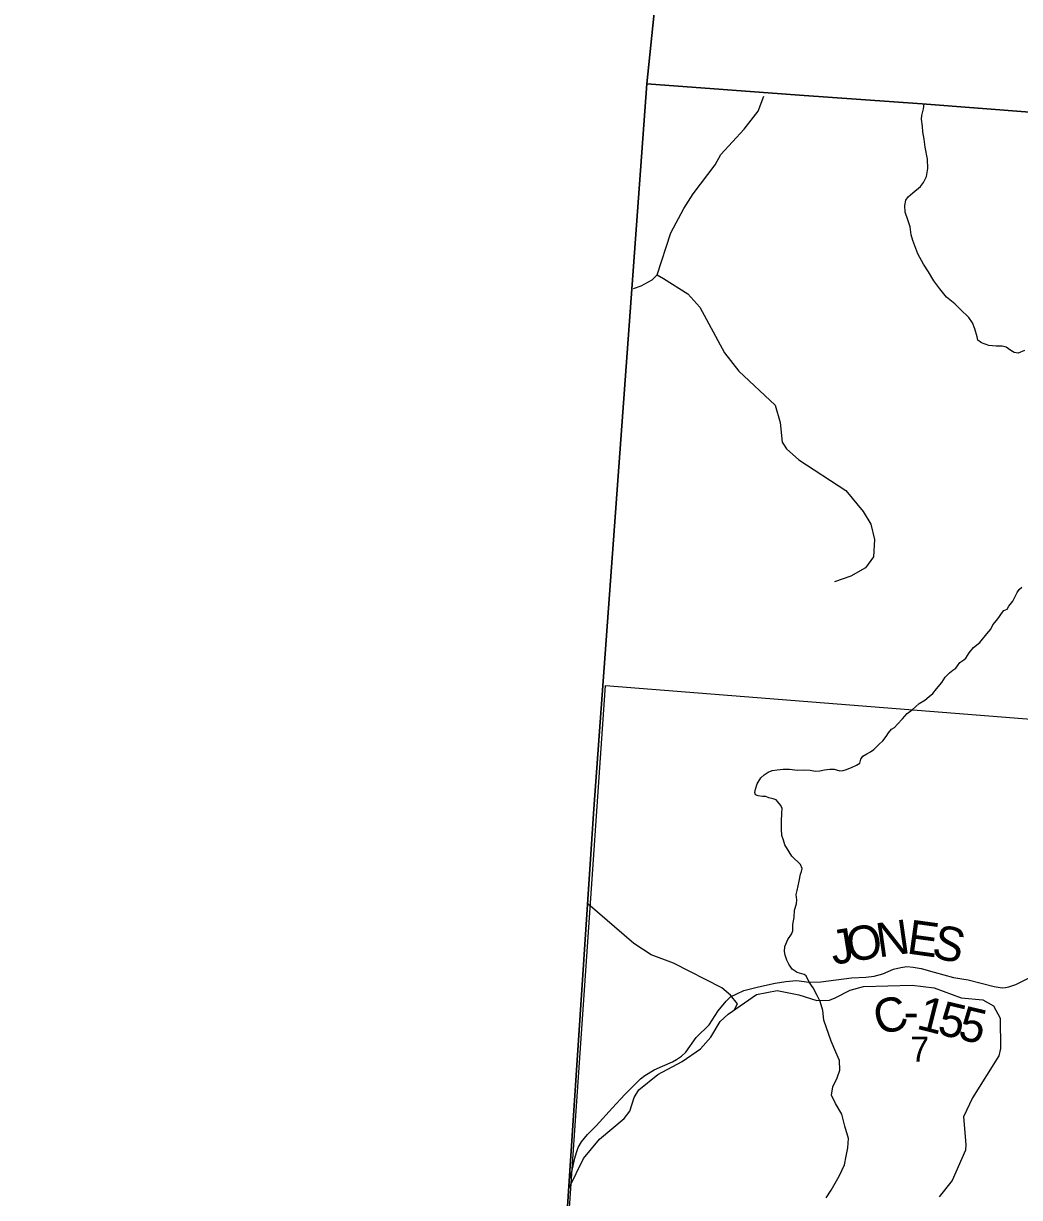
# Model space of a CAD drawing. Extents: x 1878108 to 2183446, y 146837 to 508383.
# Drawn here: x 1981414 to 1990150, y 367218 to 377520 of the extents above; entities that cross this region are included whole.
import ezdxf

# ---------------------------------------------------------------- set-up
doc = ezdxf.new("R2010")
doc.units = 0
for name, color, linetype in [('GM_X_Adjacent_County', 7, 'Continuous'), ('GM_X_County', 7, 'Continuous'), ('GM_X_County_Road', 7, 'Continuous'), ('GM_X_County_Road_Text', 7, 'Continuous'), ('GM_X_Minor_River', 7, 'Continuous'), ('GM_X_Section', 7, 'Continuous'), ('GM_X_Section_Text', 7, 'Continuous'), ('GM_X_Township', 7, 'Continuous'), ('GM_X_Township_ROW', 7, 'Continuous')]:
    doc.layers.add(name, color=color, linetype=linetype)

msp = doc.modelspace()

# ---------------------------------------------------------------- linework, layer by layer
at = {"layer": 'GM_X_Adjacent_County'}
for points in [[(2019246, 379371), (2019091, 377354), (2019015, 375973), (2018932, 374460), (2017235, 374591), (2014948, 374808), (2013541, 374918), (2012706, 374993), (2009261, 375273), (2004355, 375690), (2002882, 375803), (1999924, 376023), (1996643, 376255), (1995226, 376368), (1992658, 376556), (1989295, 376815), (1988220, 376891), (1986880, 376990), (1987114, 379254)], [(1987114, 379254), (1986880, 376990), (1986415, 370630), (1986209, 367496), (1986186, 367140), (1986156, 366752), (1986124, 366354), (1985956, 364228), (1985738, 360944), (1985384, 356640), (1984847, 350030), (1984507, 346000), (1984436, 345173), (1984423, 345015), (1984007, 340156), (1983804, 337792), (1983031, 328758), (1982963, 327965), (1982896, 327174), (1982170, 318699), (1981968, 316494), (1981647, 312985), (1981491, 311280), (1981414, 310431)]]:
    msp.add_lwpolyline(points, dxfattribs=at)
at = {"layer": 'GM_X_County'}
msp.add_lwpolyline([(1984507, 346000), (1984847, 350030), (1985384, 356640), (1985738, 360944), (1985956, 364228), (1986124, 366354), (1986156, 366752), (1986186, 367140), (1986209, 367496), (1986415, 370630), (1986880, 376990), (1988220, 376891), (1989295, 376815), (1992658, 376556), (1995226, 376368), (1996643, 376255), (1999924, 376023), (2002882, 375803)], dxfattribs=at)
at = {"layer": 'GM_X_County_Road'}
msp.add_lwpolyline([(1986199, 367366), (1986224, 367443), (1986250, 367563), (1986265, 367614), (1986278, 367656), (1986309, 367708), (1986361, 367770), (1986437, 367848), (1986579, 368005), (1986687, 368121), (1986778, 368214), (1986825, 368259), (1986863, 368288), (1986946, 368339), (1987017, 368371), (1987107, 368409), (1987140, 368429), (1987185, 368458), (1987223, 368494), (1987313, 368622), (1987354, 368664), (1987389, 368694), (1987428, 368734), (1987507, 368857), (1987576, 368940), (1987615, 368979), (1987669, 369004), (1987733, 369036), (1987861, 369068), (1988008, 369100), (1988099, 369115), (1988193, 369121), (1988305, 369108), (1988406, 369110), (1988675, 369146), (1988801, 369153), (1988875, 369159), (1988952, 369182), (1989044, 369221), (1989109, 369236), (1989162, 369244), (1989217, 369239), (1989287, 369229), (1989401, 369197), (1989571, 369149), (1989698, 369129), (1989928, 369070), (1989998, 369059), (1990027, 369061), (1990057, 369067), (1990116, 369087), (1990233, 369146)], dxfattribs=at)
at = {"layer": 'GM_X_Minor_River'}
for points in [[(1986765, 375196), (1986831, 375218), (1986927, 375270), (1986973, 375316), (1987092, 375683), (1987206, 375898), (1987286, 376026), (1987481, 376279), (1987531, 376371), (1987734, 376592), (1987858, 376752), (1987906, 376883)], [(1986973, 375316), (1987027, 375282), (1987241, 375147), (1987347, 375031), (1987563, 374629), (1987687, 374469), (1988007, 374171), (1988051, 374019), (1988067, 373847), (1988107, 373787), (1988213, 373691), (1988627, 373421), (1988779, 373237), (1988845, 373127), (1988877, 372993), (1988869, 372839), (1988798, 372744), (1988670, 372670), (1988528, 372622)], [(1987646, 368863), (1987675, 368919), (1987616, 368994), (1987538, 369057), (1987114, 369275), (1986920, 369349), (1986767, 369448), (1986364, 369795)], [(1986201, 367304), (1986326, 367560), (1986466, 367729), (1986681, 367910), (1986731, 367976), (1986769, 368096), (1986811, 368164), (1986977, 368297), (1987192, 368413), (1987352, 368522), (1987442, 368624), (1987524, 368764), (1987593, 368827), (1987843, 368999), (1988023, 369036), (1988213, 368998), (1988372, 368948), (1988484, 368951), (1988534, 368969), (1988664, 369039), (1988780, 369069), (1989209, 369082), (1989401, 369058), (1989639, 368971), (1989827, 368953), (1989923, 368901), (1989981, 368793), (1989983, 368527), (1989969, 368461), (1989736, 368092), (1989658, 367927), (1989680, 367683), (1989676, 367635), (1989559, 367366), (1989445, 367224)]]:
    msp.add_lwpolyline(points, dxfattribs=at)
at = {"layer": 'GM_X_Section'}
msp.add_lwpolyline([(1986517, 371711), (1991913, 371283), (1991485, 365902), (1986150, 366365)], close=True, dxfattribs=at)
at = {"layer": 'GM_X_Township'}
msp.add_lwpolyline([(1984507, 346000), (1984847, 350030), (1985384, 356640), (1985738, 360944), (1985956, 364228), (1986124, 366354), (1986156, 366752), (1986186, 367140), (1986209, 367496), (1986415, 370630), (1986880, 376990), (1988220, 376891), (1989295, 376815), (1992658, 376556), (1995226, 376368), (1996643, 376255), (1999924, 376023), (2002882, 375803)], dxfattribs=at)
at = {"layer": 'GM_X_Township_ROW'}
for points in [[(1990194, 374651), (1990137, 374626), (1990104, 374633), (1990074, 374652), (1990034, 374681), (1989998, 374690), (1989946, 374688), (1989880, 374694), (1989816, 374717), (1989783, 374741), (1989777, 374770), (1989758, 374840), (1989738, 374895), (1989706, 374939), (1989631, 375012), (1989581, 375061), (1989509, 375119), (1989452, 375191), (1989399, 375261), (1989350, 375341), (1989308, 375407), (1989258, 375498), (1989213, 375616), (1989200, 375666), (1989191, 375735), (1989171, 375797), (1989147, 375864), (1989143, 375922), (1989153, 375971), (1989173, 375998), (1989213, 376035), (1989280, 376089), (1989307, 376126), (1989333, 376177), (1989347, 376248), (1989344, 376331), (1989323, 376434), (1989312, 376505), (1989301, 376570), (1989299, 376617), (1989291, 376681), (1989293, 376714), (1989307, 376772), (1989314, 376815)], [(1988305, 369108), (1988279, 369162), (1988260, 369174), (1988199, 369192), (1988155, 369223), (1988125, 369265), (1988109, 369300), (1988095, 369346), (1988089, 369377), (1988091, 369422), (1988117, 369482), (1988149, 369529), (1988161, 369557), (1988162, 369614), (1988172, 369675), (1988177, 369740), (1988194, 369796), (1988198, 369831), (1988191, 369876), (1988199, 369911), (1988218, 369995), (1988230, 370055), (1988237, 370080), (1988242, 370105), (1988229, 370139), (1988153, 370213), (1988130, 370252), (1988092, 370313), (1988079, 370355), (1988066, 370395), (1988062, 370451), (1988063, 370519), (1988066, 370590), (1988069, 370633), (1988056, 370659), (1988031, 370690), (1988016, 370708), (1987989, 370716), (1987952, 370725), (1987924, 370736), (1987896, 370737), (1987856, 370744), (1987834, 370753), (1987828, 370772), (1987833, 370801), (1987848, 370847), (1987881, 370900), (1987909, 370928), (1987946, 370950), (1987979, 370965), (1988024, 370970), (1988078, 370976), (1988131, 370977), (1988203, 370969), (1988264, 370970), (1988314, 370969), (1988361, 370960), (1988398, 370963), (1988438, 370972), (1988486, 370978), (1988523, 370976), (1988573, 370963), (1988603, 370966), (1988631, 370974), (1988683, 370995), (1988721, 371011), (1988749, 371031), (1988758, 371064), (1988775, 371090), (1988810, 371112), (1988843, 371130), (1988872, 371150), (1988918, 371195), (1988952, 371226), (1988979, 371264), (1989002, 371295), (1989028, 371329), (1989054, 371344), (1989080, 371372), (1989124, 371418), (1989164, 371465), (1989209, 371497), (1989237, 371525), (1989269, 371554), (1989318, 371582), (1989358, 371616), (1989388, 371640), (1989421, 371683), (1989468, 371738), (1989498, 371784), (1989537, 371821), (1989566, 371846), (1989590, 371862), (1989606, 371883), (1989627, 371914), (1989661, 371937), (1989679, 371951), (1989709, 371998), (1989745, 372044), (1989801, 372089), (1989862, 372165), (1989899, 372206), (1989915, 372244), (1989948, 372281), (1989968, 372307), (1989992, 372343), (1990011, 372368), (1990042, 372380), (1990057, 372407), (1990091, 372451), (1990109, 372487), (1990128, 372526), (1990148, 372554), (1990170, 372574)], [(1988453, 367216), (1988498, 367284), (1988569, 367406), (1988615, 367506), (1988630, 367581), (1988645, 367653), (1988650, 367735), (1988619, 367843), (1988591, 367950), (1988536, 368043), (1988502, 368116), (1988512, 368188), (1988550, 368268), (1988574, 368337), (1988571, 368421), (1988540, 368493), (1988497, 368591), (1988433, 368774), (1988424, 368858), (1988402, 368937), (1988374, 368991), (1988339, 369057), (1988305, 369108)]]:
    msp.add_lwpolyline(points, dxfattribs=at)

# ---------------------------------------------------------------- texts
at = {"layer": 'GM_X_County_Road_Text'}
for s, rotation, p in [('N', 8.0845, (1988914, 369324)), ('E', 352.1369, (1989153, 369361)), ('J', 9.2057, (1988516, 369259)), ('O', 9.1898, (1988655, 369282)), ('S', 346.3239, (1989368, 369331)), ('C', 14.3283, (1988913, 368640)), ('1', 345.8098, (1989236, 368702)), ('5', 346.408, (1989418, 368655)), ('-', 0.0468, (1989132, 368699)), ('5', 346.6585, (1989599, 368612))]:
    msp.add_text(s, height=300, rotation=rotation, dxfattribs=at).set_placement(p)
at = {"layer": 'GM_X_Section_Text'}
msp.add_text('7', height=221, rotation=0, dxfattribs=at).set_placement((1989193, 368409))

doc.saveas('drawing.dxf')
